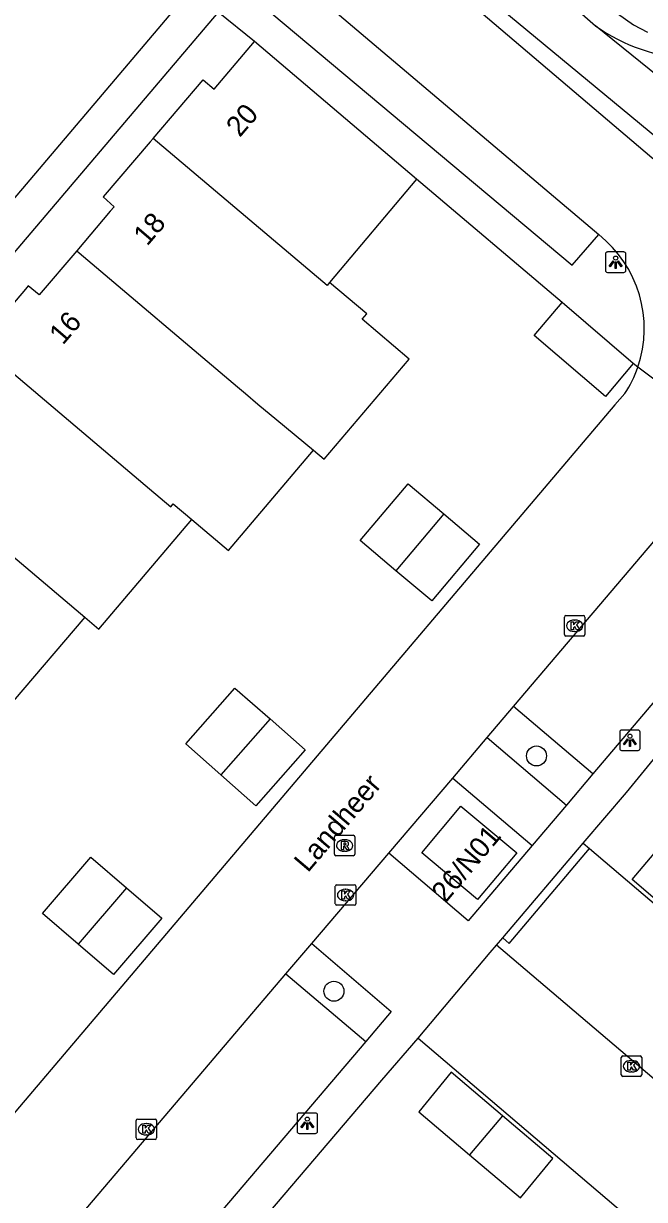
# Model space of a CAD drawing. Extents: x 156414 to 157775, y 382335 to 383765.
# Drawn here: x 157168.5 to 157198.8, y 382841.9 to 382899.4 of the extents above; entities that cross this region are included whole.
import ezdxf

# ---------------------------------------------------------------- set-up
doc = ezdxf.new("R2010")
doc.units = 0
for name, color, linetype in [('IMGEO_Berm_groen', 7, 'Continuous'), ('IMGEO_Boom', 7, 'Continuous'), ('IMGEO_Groenvoorziening', 7, 'Continuous'), ('IMGEO_Kolk', 7, 'Continuous'), ('IMGEO_Lichtpunt', 7, 'Continuous'), ('IMGEO_Openbare_ruimte_label', 7, 'Continuous'), ('IMGEO_Pand', 7, 'Continuous'), ('IMGEO_Pand_nummerreeks', 7, 'Continuous'), ('IMGEO_Parkeervlak_open', 7, 'Continuous'), ('IMGEO_Rijbaan_lokaal_open', 7, 'Continuous'), ('IMGEO_Rioolput', 7, 'Continuous'), ('IMGEO_Voetpad_open', 7, 'Continuous'), ('IMGEO_Waterloop', 7, 'Continuous')]:
    doc.layers.add(name, color=color, linetype=linetype)

msp = doc.modelspace()

# ---------------------------------------------------------------- linework, layer by layer
at = {"layer": 'IMGEO_Berm_groen'}
msp.add_lwpolyline([(157209.238, 382885.74), (157187.578, 382903.665), (157179.64, 382910.701), (157177.304, 382912.907), (157176.247, 382914.626), (157175.718, 382916.649), (157174.622, 382918.727)], dxfattribs=at)
at = {"layer": 'IMGEO_Boom'}
for centre in [(157193.556, 382863.612), (157183.647, 382852.106)]:
    msp.add_circle(centre, 0.489, dxfattribs=at)
at = {"layer": 'IMGEO_Groenvoorziening'}
for points in [[(157181.169, 382912.553), (157184.04, 382909.888), (157189.277, 382905.615), (157196.447, 382899.313)], [(157239.133, 382864.615), (157237.519, 382865.85), (157228.723, 382874.018), (157233.455, 382880.875), (157215.914, 382895.862), (157209.139, 382889.061), (157196.447, 382899.313)], [(157195.837, 382859.355), (157196.146, 382859.092)]]:
    msp.add_lwpolyline(points, dxfattribs=at)
msp.add_arc((157201.538, 382906.483), 8.793, 234.62442, 267.35, dxfattribs=at)
at = {"layer": 'IMGEO_Kolk'}
for p, q in [((157194.922, 382869.553), (157194.922, 382870.405)), ((157194.997, 382870.479), (157195.849, 382870.479)), ((157195.41, 382870.259), (157195.435, 382870.259)), ((157195.923, 382870.405), (157195.923, 382869.553)), ((157195.849, 382869.479), (157194.997, 382869.479)), ((157195.433, 382869.699), (157195.408, 382869.699)), ((157183.714, 382856.385), (157183.714, 382857.237)), ((157183.789, 382857.311), (157184.641, 382857.311)), ((157184.202, 382857.091), (157184.227, 382857.091)), ((157184.715, 382857.237), (157184.715, 382856.385)), ((157184.641, 382856.311), (157183.789, 382856.311)), ((157184.225, 382856.531), (157184.2, 382856.531)), ((157197.701, 382848.014), (157197.701, 382848.866)), ((157197.776, 382848.94), (157198.628, 382848.94)), ((157198.189, 382848.72), (157198.214, 382848.72)), ((157198.702, 382848.866), (157198.702, 382848.014)), ((157198.212, 382848.16), (157198.187, 382848.16)), ((157198.628, 382847.94), (157197.776, 382847.94)), ((157174.047, 382845.858), (157174.899, 382845.858)), ((157173.972, 382844.932), (157173.972, 382845.784)), ((157174.46, 382845.638), (157174.485, 382845.638)), ((157174.973, 382845.784), (157174.973, 382844.932)), ((157174.899, 382844.858), (157174.047, 382844.858)), ((157174.483, 382845.078), (157174.458, 382845.078))]:
    msp.add_line(p, q, dxfattribs=at)
for points in [[(157194.922, 382869.553), (157194.922, 382870.405)], [(157194.997, 382870.479), (157195.849, 382870.479)], [(157195.243, 382870.179), (157195.366, 382870.179), (157195.366, 382870.028), (157195.496, 382870.179), (157195.66, 382870.179), (157195.514, 382870.028), (157195.667, 382869.779), (157195.515, 382869.779), (157195.43, 382869.943), (157195.366, 382869.876), (157195.366, 382869.779), (157195.243, 382869.779), (157195.243, 382870.179)], [(157195.923, 382870.405), (157195.923, 382869.553)], [(157195.849, 382869.479), (157194.997, 382869.479)], [(157183.714, 382856.385), (157183.714, 382857.237)], [(157183.789, 382857.311), (157184.641, 382857.311)], [(157184.035, 382857.011), (157184.158, 382857.011), (157184.158, 382856.86), (157184.288, 382857.011), (157184.452, 382857.011), (157184.306, 382856.86), (157184.459, 382856.611), (157184.307, 382856.611), (157184.222, 382856.775), (157184.158, 382856.708), (157184.158, 382856.611), (157184.035, 382856.611), (157184.035, 382857.011)], [(157184.715, 382857.237), (157184.715, 382856.385)], [(157184.641, 382856.311), (157183.789, 382856.311)], [(157197.701, 382848.014), (157197.701, 382848.866)], [(157197.776, 382848.94), (157198.628, 382848.94)], [(157198.702, 382848.866), (157198.702, 382848.014)], [(157198.022, 382848.64), (157198.145, 382848.64), (157198.145, 382848.489), (157198.275, 382848.64), (157198.439, 382848.64), (157198.293, 382848.489), (157198.446, 382848.24), (157198.294, 382848.24), (157198.209, 382848.404), (157198.145, 382848.337), (157198.145, 382848.24), (157198.022, 382848.24), (157198.022, 382848.64)], [(157198.628, 382847.94), (157197.776, 382847.94)], [(157174.047, 382845.858), (157174.899, 382845.858)], [(157173.972, 382844.932), (157173.972, 382845.784)], [(157174.293, 382845.558), (157174.416, 382845.558), (157174.416, 382845.407), (157174.546, 382845.558), (157174.71, 382845.558), (157174.564, 382845.407), (157174.717, 382845.158), (157174.565, 382845.158), (157174.48, 382845.322), (157174.416, 382845.255), (157174.416, 382845.158), (157174.293, 382845.158), (157174.293, 382845.558)], [(157174.973, 382845.784), (157174.973, 382844.932)], [(157174.899, 382844.858), (157174.047, 382844.858)]]:
    msp.add_lwpolyline(points, dxfattribs=at)
for centre, start, end in [((157194.999, 382870.403), 91.55205, 178.44795), ((157194.999, 382870.403), 91.55205, 178.44795), ((157195.847, 382870.403), 1.55205, 88.44795), ((157195.847, 382870.403), 1.55205, 88.44795), ((157194.999, 382869.555), 181.55205, 268.44795), ((157194.999, 382869.555), 181.55205, 268.44795), ((157195.847, 382869.555), 271.55205, 358.44795), ((157195.847, 382869.555), 271.55205, 358.44795), ((157183.791, 382857.235), 91.55205, 178.44795), ((157183.791, 382857.235), 91.55205, 178.44795), ((157184.639, 382857.235), 1.55205, 88.44795), ((157184.639, 382857.235), 1.55205, 88.44795), ((157183.791, 382856.387), 181.55205, 268.44795), ((157183.791, 382856.387), 181.55205, 268.44795), ((157184.639, 382856.387), 271.55205, 358.44795), ((157184.639, 382856.387), 271.55205, 358.44795), ((157197.778, 382848.864), 91.55205, 178.44795), ((157197.778, 382848.864), 91.55205, 178.44795), ((157198.626, 382848.864), 1.55205, 88.44795), ((157198.626, 382848.864), 1.55205, 88.44795), ((157197.778, 382848.016), 181.55205, 268.44795), ((157197.778, 382848.016), 181.55205, 268.44795), ((157198.626, 382848.016), 271.55205, 358.44795), ((157198.626, 382848.016), 271.55205, 358.44795), ((157174.049, 382845.782), 91.55205, 178.44795), ((157174.049, 382845.782), 91.55205, 178.44795), ((157174.897, 382845.782), 1.55205, 88.44795), ((157174.897, 382845.782), 1.55205, 88.44795), ((157174.049, 382844.934), 181.55205, 268.44795), ((157174.049, 382844.934), 181.55205, 268.44795), ((157174.897, 382844.934), 271.55205, 358.44795), ((157174.897, 382844.934), 271.55205, 358.44795)]:
    msp.add_arc(centre, 0.0765, start, end, dxfattribs=at)
for centre, major_axis, ratio, start_param, end_param in [((157195.409, 382869.979), (-0.387, 0.002), 0.722429, 4.712389, 7.853982), ((157195.434, 382869.979), (-0.39, 0.002), 0.717154, 1.570796, 4.712389), ((157184.201, 382856.811), (-0.387, 0.002), 0.722429, 4.712389, 7.853982), ((157184.226, 382856.811), (-0.39, 0.002), 0.717154, 1.570796, 4.712389), ((157198.188, 382848.44), (-0.387, 0.002), 0.722429, 4.712389, 7.853982), ((157198.213, 382848.44), (-0.39, 0.002), 0.717154, 1.570796, 4.712389), ((157174.459, 382845.358), (-0.387, 0.002), 0.722429, 4.712389, 7.853982), ((157174.484, 382845.358), (-0.39, 0.002), 0.717154, 1.570796, 4.712389)]:
    msp.add_ellipse(centre, major_axis=major_axis, ratio=ratio, start_param=start_param, end_param=end_param, dxfattribs=at)
at = {"layer": 'IMGEO_Lichtpunt'}
for p, q in [((157196.928, 382888.163), (157196.928, 382887.356)), ((157196.928, 382888.163), (157196.928, 382887.356)), ((157197.83, 382888.258), (157197.022, 382888.258)), ((157197.83, 382888.258), (157197.022, 382888.258)), ((157197.924, 382887.356), (157197.924, 382888.163)), ((157197.924, 382887.356), (157197.924, 382888.163)), ((157197.022, 382887.262), (157197.83, 382887.262)), ((157197.022, 382887.262), (157197.83, 382887.262)), ((157198.528, 382864.877), (157197.72, 382864.877)), ((157198.528, 382864.877), (157197.72, 382864.877)), ((157197.626, 382864.782), (157197.626, 382863.975)), ((157197.626, 382864.782), (157197.626, 382863.975)), ((157198.622, 382863.975), (157198.622, 382864.782)), ((157198.622, 382863.975), (157198.622, 382864.782)), ((157197.72, 382863.881), (157198.528, 382863.881)), ((157197.72, 382863.881), (157198.528, 382863.881)), ((157181.845, 382846.055), (157181.845, 382845.248)), ((157181.845, 382846.055), (157181.845, 382845.248)), ((157182.747, 382846.15), (157181.939, 382846.15)), ((157182.747, 382846.15), (157181.939, 382846.15)), ((157182.841, 382845.248), (157182.841, 382846.055)), ((157182.841, 382845.248), (157182.841, 382846.055)), ((157181.939, 382845.154), (157182.747, 382845.154)), ((157181.939, 382845.154), (157182.747, 382845.154))]:
    msp.add_line(p, q, dxfattribs=at)
for points in [[(157197.302, 382887.827), (157197.341, 382887.799), (157197.153, 382887.537), (157197.115, 382887.564), (157197.302, 382887.827)], [(157197.514, 382887.799), (157197.552, 382887.826), (157197.739, 382887.564), (157197.7, 382887.536), (157197.514, 382887.799)], [(157197.404, 382887.779), (157197.451, 382887.779), (157197.451, 382887.457), (157197.404, 382887.457), (157197.404, 382887.779)], [(157198, 382864.446), (157198.039, 382864.418), (157197.851, 382864.156), (157197.813, 382864.183), (157198, 382864.446)], [(157198.102, 382864.398), (157198.149, 382864.398), (157198.149, 382864.076), (157198.102, 382864.076), (157198.102, 382864.398)], [(157198.212, 382864.418), (157198.25, 382864.445), (157198.437, 382864.183), (157198.398, 382864.155), (157198.212, 382864.418)], [(157182.219, 382845.719), (157182.258, 382845.691), (157182.07, 382845.429), (157182.032, 382845.456), (157182.219, 382845.719)], [(157182.321, 382845.671), (157182.368, 382845.671), (157182.368, 382845.349), (157182.321, 382845.349), (157182.321, 382845.671)], [(157182.431, 382845.691), (157182.469, 382845.718), (157182.656, 382845.456), (157182.617, 382845.428), (157182.431, 382845.691)]]:
    msp.add_lwpolyline(points, dxfattribs=at)
for centre in [(157197.427, 382887.961), (157198.125, 382864.58), (157182.344, 382845.853)]:
    msp.add_circle(centre, 0.0994, dxfattribs=at)
for centre, start, end in [((157197.022, 382888.163), 90, 180), ((157197.022, 382888.163), 90, 180), ((157197.83, 382888.163), 0, 90), ((157197.83, 382888.163), 0, 90), ((157197.022, 382887.356), 180, 270), ((157197.022, 382887.356), 180, 270), ((157197.83, 382887.356), 270, 0), ((157197.83, 382887.356), 270, 360), ((157197.72, 382864.782), 90, 180), ((157197.72, 382864.782), 90, 180), ((157198.528, 382864.782), 0, 90), ((157198.528, 382864.782), 0, 90), ((157197.72, 382863.975), 180, 270), ((157197.72, 382863.975), 180, 270), ((157198.528, 382863.975), 270, 0), ((157198.528, 382863.975), 270, 360), ((157181.939, 382846.055), 90, 180), ((157181.939, 382846.055), 90, 180), ((157182.747, 382846.055), 0, 90), ((157182.747, 382846.055), 0, 90), ((157181.939, 382845.248), 180, 270), ((157181.939, 382845.248), 180, 270), ((157182.747, 382845.248), 270, 0), ((157182.747, 382845.248), 270, 360)]:
    msp.add_arc(centre, 0.0946, start, end, dxfattribs=at)
at = {"layer": 'IMGEO_Pand'}
for points in [[(157174.802, 382893.812), (157177.242, 382896.673), (157177.79, 382896.215), (157179.766, 382898.544)], [(157187.691, 382891.82), (157179.766, 382898.544)], [(157174.802, 382893.812), (157174.66, 382893.646), (157172.362, 382890.95), (157172.897, 382890.47), (157172.708, 382890.248), (157171.065, 382888.32)], [(157183.436, 382886.771), (157183.309, 382886.62), (157174.802, 382893.812)], [(157187.691, 382891.82), (157183.436, 382886.771)], [(157171.065, 382888.32), (157169.233, 382886.169), (157168.69, 382886.604), (157168.553, 382886.444), (157166.253, 382883.758)], [(157171.065, 382888.32), (157171.188, 382888.216), (157178.935, 382881.666), (157179.328, 382881.334), (157179.931, 382880.824), (157180.848, 382880.049), (157182.653, 382878.559)], [(157182.653, 382878.559), (157183.169, 382878.12), (157187.332, 382883.016), (157185.034, 382884.972), (157185.251, 382885.227), (157183.436, 382886.771)], [(157198.287, 382882.81), (157196.929, 382881.196), (157193.441, 382884.182), (157194.813, 382885.785)], [(157198.287, 382882.81), (157194.813, 382885.785)], [(157166.253, 382883.758), (157174.631, 382876.675), (157175.663, 382875.803), (157175.786, 382875.948), (157176.703, 382875.172)], [(157162.356, 382878.093), (157171.456, 382870.401)], [(157176.703, 382875.172), (157178.489, 382873.661), (157182.653, 382878.559)], [(157186.679, 382872.669), (157184.931, 382874.144), (157187.276, 382876.923), (157189.024, 382875.448)], [(157171.456, 382870.401), (157172.14, 382869.807), (157176.703, 382875.172)], [(157189.024, 382875.448), (157190.772, 382873.973), (157188.427, 382871.194), (157186.679, 382872.669)], [(157189.024, 382875.448), (157186.679, 382872.669)], [(157171.456, 382870.401), (157167.948, 382866.287), (157166.127, 382867.846)], [(157178.114, 382862.689), (157176.397, 382864.199), (157178.805, 382866.936), (157180.522, 382865.426)], [(157180.522, 382865.426), (157182.239, 382863.915), (157179.831, 382861.178), (157178.114, 382862.689)], [(157180.522, 382865.426), (157178.114, 382862.689)], [(157189.85, 382861.162), (157192.594, 382858.879), (157190.675, 382856.591), (157187.939, 382858.875), (157189.85, 382861.162)], [(157200.712, 382855.457), (157198.232, 382857.572), (157199.846, 382859.476), (157202.332, 382857.363)], [(157171.127, 382854.414), (157169.392, 382855.904), (157171.758, 382858.658), (157173.493, 382857.168)], [(157173.493, 382857.168), (157175.227, 382855.677), (157172.861, 382852.923), (157171.127, 382854.414)], [(157173.493, 382857.168), (157171.127, 382854.414)], [(157191.89, 382846.015), (157189.384, 382848.144), (157187.793, 382846.215), (157190.279, 382844.111)], [(157191.89, 382846.015), (157190.279, 382844.111)], [(157190.279, 382844.111), (157192.764, 382842.007), (157194.351, 382843.924), (157191.89, 382846.015)]]:
    msp.add_lwpolyline(points, dxfattribs=at)
at = {"layer": 'IMGEO_Parkeervlak_open'}
for points in [[(157196.312, 382862.731), (157192.429, 382866.031)], [(157191.139, 382864.514), (157195.027, 382861.201)], [(157191.904, 382854.715), (157192.223, 382854.446), (157196.146, 382859.092)], [(157196.146, 382859.092), (157220.533, 382838.332)], [(157216.612, 382833.105), (157192.021, 382854.001), (157191.6, 382854.356)], [(157181.3, 382852.95), (157185.199, 382849.656)], [(157187.761, 382849.808), (157212.747, 382828.539)]]:
    msp.add_lwpolyline(points, dxfattribs=at)
at = {"layer": 'IMGEO_Rijbaan_lokaal_open'}
for points in [[(157208.543, 382884.923), (157172.261, 382915.768)], [(157179.067, 382903.959), (157196.598, 382889.109)], [(157203.963, 382878.534), (157198.507, 382882.621)], [(157197.88, 382881.334), (157197.38, 382880.782), (157160.428, 382837.227)], [(157192.429, 382866.031), (157201.711, 382876.94)], [(157191.139, 382864.514), (157192.429, 382866.031)], [(157189.454, 382862.534), (157191.139, 382864.514)], [(157186.325, 382858.857), (157189.454, 382862.534)], [(157182.57, 382854.443), (157186.325, 382858.857)], [(157181.3, 382852.95), (157182.57, 382854.443)], [(157170.496, 382840.252), (157181.3, 382852.95)]]:
    msp.add_lwpolyline(points, dxfattribs=at)
for centre, radius, start, end in [((157192.979, 382884.519), 5.845, 341.04843, 51.74308), ((157192.985, 382884.515), 5.838, 326.98253, 341.06868)]:
    msp.add_arc(centre, radius, start, end, dxfattribs=at)
at = {"layer": 'IMGEO_Rioolput'}
for p, q in [((157183.667, 382858.808), (157183.667, 382859.66)), ((157183.742, 382859.734), (157184.594, 382859.734)), ((157184.668, 382859.66), (157184.668, 382858.808)), ((157184.155, 382859.514), (157184.18, 382859.514)), ((157184.594, 382858.734), (157183.742, 382858.734)), ((157184.178, 382858.954), (157184.153, 382858.954))]:
    msp.add_line(p, q, dxfattribs=at)
for points in [[(157183.667, 382858.808), (157183.667, 382859.66)], [(157183.742, 382859.734), (157184.594, 382859.734)], [(157184.668, 382859.66), (157184.668, 382858.808)], [(157184.256, 382859.432), (157184.004, 382859.434), (157184.004, 382859.034)], [(157184.004, 382859.034), (157184.128, 382859.034), (157184.128, 382859.196), (157184.139, 382859.196)], [(157184.182, 382859.353), (157184.128, 382859.353), (157184.128, 382859.272)], [(157184.128, 382859.272), (157184.18, 382859.272)], [(157184.186, 382859.167), (157184.257, 382859.034), (157184.397, 382859.034), (157184.332, 382859.16)], [(157184.594, 382858.734), (157183.742, 382858.734)]]:
    msp.add_lwpolyline(points, dxfattribs=at)
for centre, radius, start, end in [((157183.744, 382859.658), 0.0765, 91.55205, 178.44795), ((157183.744, 382859.658), 0.0765, 91.55205, 178.44795), ((157184.592, 382859.658), 0.0765, 1.55205, 88.44795), ((157184.592, 382859.658), 0.0765, 1.55205, 88.44795), ((157184.138, 382859.143), 0.0533, 26.02933, 88.69889), ((157184.164, 382859.461), 0.19, 274.7715, 282.96867), ((157184.188, 382859.257), 0.0964, 77.00612, 93.18647), ((157184.202, 382859.314), 0.0378, 276.66336, 79.67722), ((157184.255, 382859.322), 0.109, 350.36119, 89.41601), ((157184.253, 382859.322), 0.112, 277.58423, 350.98172), ((157184.237, 382859.107), 0.108, 29.51342, 73.79051), ((157183.744, 382858.81), 0.0765, 181.55205, 268.44795), ((157183.744, 382858.81), 0.0765, 181.55205, 268.44795), ((157184.592, 382858.81), 0.0765, 271.55205, 358.44795), ((157184.592, 382858.81), 0.0765, 271.55205, 358.44795)]:
    msp.add_arc(centre, radius, start, end, dxfattribs=at)
for centre, major_axis, ratio, start_param, end_param in [((157184.154, 382859.234), (-0.387, 0.002), 0.722429, 4.712389, 7.853982), ((157184.179, 382859.234), (-0.39, 0.002), 0.717154, 1.570796, 4.712389)]:
    msp.add_ellipse(centre, major_axis=major_axis, ratio=ratio, start_param=start_param, end_param=end_param, dxfattribs=at)
at = {"layer": 'IMGEO_Voetpad_open'}
for points in [[(157159.336, 382835.94), (157137.298, 382854.666), (157176.686, 382901.104), (157161.816, 382913.741)], [(157177.688, 382902.379), (157195.293, 382887.607), (157196.598, 382889.109)], [(157179.766, 382898.544), (157177.98, 382899.987), (157139.672, 382854.877), (157141.375, 382853.408)], [(157194.813, 382885.785), (157187.691, 382891.82)], [(157198.507, 382882.621), (157198.287, 382882.81)], [(157206.035, 382874.181), (157196.312, 382862.731)], [(157195.837, 382859.355), (157197.95, 382861.819), (157200.747, 382865.234)], [(157189.454, 382862.534), (157193.338, 382859.234)], [(157196.312, 382862.731), (157195.027, 382861.201)], [(157195.027, 382861.201), (157193.338, 382859.234)], [(157193.338, 382859.234), (157190.209, 382855.549), (157186.325, 382858.857)], [(157191.904, 382854.715), (157195.837, 382859.355)], [(157182.57, 382854.443), (157186.445, 382851.124), (157185.199, 382849.656)], [(157191.6, 382854.356), (157191.904, 382854.715)], [(157187.761, 382849.808), (157191.294, 382853.994), (157191.6, 382854.356)], [(157185.199, 382849.656), (157173.822, 382836.274)], [(157180.083, 382840.834), (157185.989, 382847.76), (157187.761, 382849.808)]]:
    msp.add_lwpolyline(points, dxfattribs=at)
at = {"layer": 'IMGEO_Waterloop'}
msp.add_lwpolyline([(157197.119, 382900.192), (157198.295, 382899.374), (157198.979, 382899.013)], dxfattribs=at)

# ---------------------------------------------------------------- texts
at = {"layer": 'IMGEO_Openbare_ruimte_label'}
msp.add_text('Landheer', height=1, rotation=49.66603, dxfattribs=at).set_placement((157182.37, 382857.871))
at = {"layer": 'IMGEO_Pand_nummerreeks'}
for s, rotation, p in [('20', 49.49209, (157179.042, 382893.831)), ('18', 49.36604, (157174.508, 382888.511)), ('16', 49.37177, (157170.388, 382883.674)), ('26/N01', 49.92181, (157189.098, 382856.379))]:
    msp.add_text(s, height=1, rotation=rotation, dxfattribs=at).set_placement(p)

doc.saveas('drawing.dxf')
